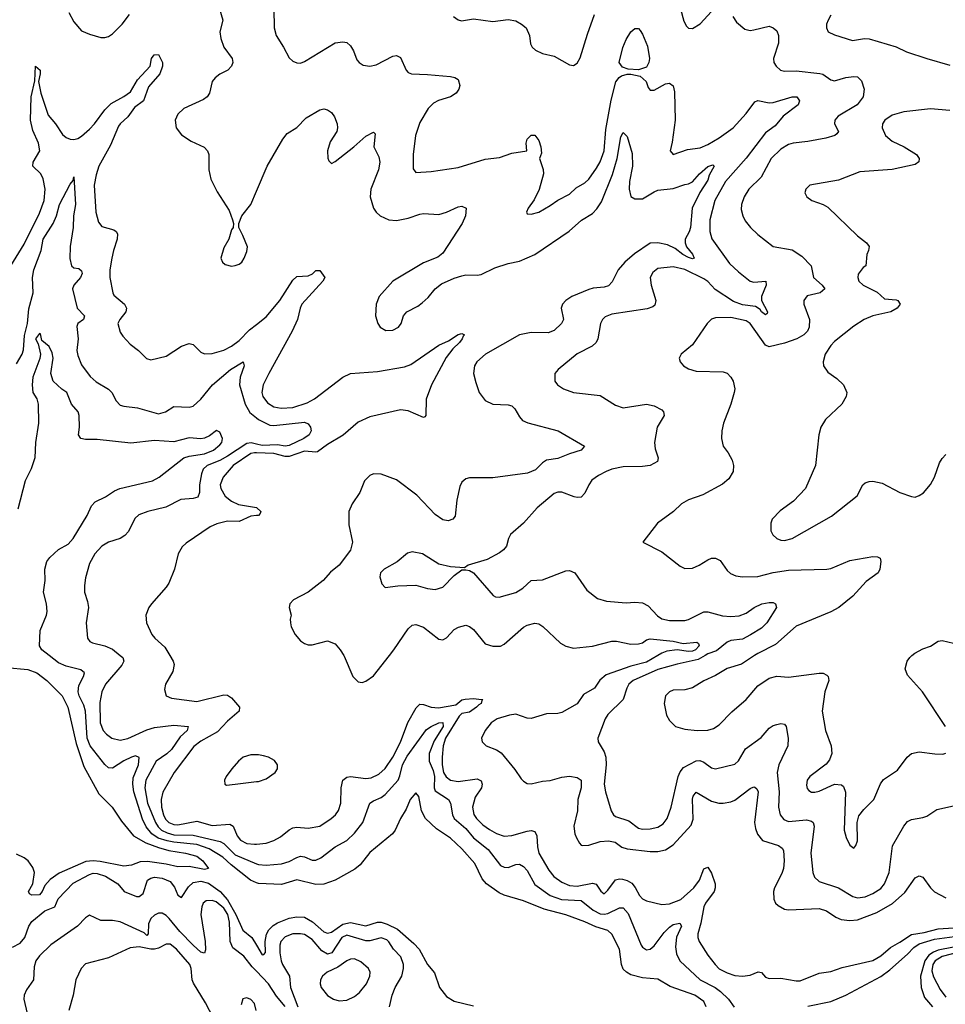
# Model space of a CAD drawing. Header units: inches. Extents: x 1173000 to 1307049, y 522583 to 678455.
# Tile 312 of 617: x 1278767 to 1283586, y 558183 to 563313. Entities that reach past the tile are written whole.
import ezdxf

# ---------------------------------------------------------------- set-up
doc = ezdxf.new("R2010")
doc.units = ezdxf.units.IN
doc.header["$MEASUREMENT"] = 0
for name, color, linetype in [('B2575', 7, 'Continuous'), ('B2576', 7, 'Continuous'), ('B2585', 7, 'Continuous'), ('B2586', 7, 'Continuous')]:
    doc.layers.add(name, color=color, linetype=linetype)

msp = doc.modelspace()

# ---------------------------------------------------------------- linework, layer by layer
at = {"layer": 'B2575', "color": 5}
for points, elevation in [([(1280000, 558816.2), (1279968.2, 558830), (1279868.5, 558908.5), (1279824.7, 558950), (1279753.5, 558993.5), (1279690, 559015.3), (1279570, 559027.7), (1279535.2, 559035.2), (1279489.1, 559049.1), (1279455, 559070), (1279426.6, 559106.6), (1279406.5, 559146.5), (1279361, 559290), (1279356.1, 559330), (1279357.6, 559362.4), (1279385.3, 559430), (1279388.9, 559468.9), (1279370, 559476.5), (1279350, 559470.1), (1279310, 559451.3), (1279250, 559413.7), (1279230, 559415.3), (1279210, 559432.9), (1279133.6, 559530), (1279117.9, 559570), (1279110.1, 559710.1), (1279101.5, 559741.5), (1279076.6, 559790), (1279071.3, 559810), (1279075.5, 559844.5), (1279100.2, 559890), (1279105.3, 559910), (1279085.6, 559925.6), (1279010, 559945), (1278970, 559962.5), (1278921.5, 560000)], 740), ([(1279291.1, 560000), (1279303.9, 559990), (1279310.2, 559970), (1279299.1, 559950), (1279214, 559850), (1279194.5, 559810), (1279185.4, 559754.6), (1279186.7, 559650), (1279201.4, 559610), (1279218.6, 559590), (1279247.4, 559570), (1279290, 559558.5), (1279330, 559567.6), (1279430, 559613.3), (1279470, 559625.3), (1279570, 559637.6), (1279644.9, 559630), (1279639.6, 559610), (1279603.6, 559576.4), (1279557.4, 559510), (1279532.9, 559487.1), (1279478.3, 559450), (1279423.6, 559350), (1279419.2, 559310), (1279433.6, 559230), (1279474.7, 559130), (1279487.9, 559107.9), (1279506.5, 559090), (1279535.3, 559075.3), (1279570, 559065.7), (1279670, 559063.5), (1279811.3, 559031.3), (1279830, 559020.9), (1279890, 558962.1), (1280000, 558914.9)], 760), ([(1279548.8, 560000), (1279567, 559970), (1279572.3, 559952.3), (1279564.1, 559915.9), (1279526, 559850), (1279522, 559822), (1279530.5, 559790.5), (1279558, 559778), (1279690, 559760.2), (1279830, 559794.7), (1279850, 559793.4), (1279870, 559779), (1279911.4, 559730), (1279910.3, 559710), (1279850, 559657.8), (1279797.7, 559602.3), (1279710, 559552.9), (1279674.5, 559525.5), (1279570.8, 559390), (1279512.8, 559287.2), (1279503.4, 559250), (1279505.6, 559210), (1279515.5, 559170), (1279526.6, 559146.6), (1279543.3, 559130), (1279570, 559119.7), (1279590, 559117.7), (1279690, 559136.5), (1279770, 559115), (1279861.4, 559121.4), (1279878.4, 559110), (1279899.6, 559059.6), (1279917, 559037), (1279950, 559020.3), (1279990, 559016.3), (1280000, 559017.3)], 780), ([(1278697.4, 559937.4), (1278810, 559927.1), (1278856, 559910), (1278908.9, 559870), (1278988.9, 559790), (1279018.4, 559730), (1279061.1, 559541.1), (1279102, 559422), (1279179.9, 559279.9), (1279248.5, 559210), (1279297.1, 559137.1), (1279360.1, 559060.1), (1279423.8, 559023.8), (1279490, 558999.1), (1279543.7, 558983.7), (1279630.4, 558970), (1279690, 558954.4), (1279720.7, 558930), (1279750.2, 558889.8), (1279730, 558885.4), (1279650, 558899.9), (1279590, 558898.7), (1279530, 558913.3), (1279432.6, 558927.4), (1279395.4, 558924.6), (1279350, 558907.6), (1279310, 558903.1), (1279186.2, 558926.2), (1279150, 558929.9), (1279112.5, 558927.5), (1278973.7, 558866.3), (1278926.6, 558833.4), (1278898.1, 558801.9), (1278885, 558770), (1278870, 558752.8), (1278831.1, 558751.1), (1278817.6, 558757.6), (1278812.8, 558770), (1278835.4, 558810), (1278844, 558870), (1278835.5, 558895.5), (1278810.7, 558930.7), (1278790, 558946.6), (1278750, 558964.7)], 720), ([(1280000, 559482.2), (1279970, 559481.6), (1279930.1, 559469.9), (1279905.9, 559450), (1279871.8, 559410), (1279843.2, 559370), (1279834.3, 559350), (1279834.9, 559330), (1279844.7, 559324.7), (1279890, 559328.9), (1280000, 559342.7)], 820), ([(1278730, 558480.1), (1278770, 558501.3), (1278793.9, 558530), (1278814.1, 558590), (1278830, 558614.6), (1278898.2, 558670), (1278950.1, 558689.9), (1278967.1, 558732.9), (1279046.3, 558813.7), (1279130, 558859.7), (1279150, 558865.6), (1279170, 558864.5), (1279214.5, 558850), (1279279, 558810), (1279311, 558770), (1279374.8, 558745.2), (1279390, 558744.4), (1279410, 558759.1), (1279433.4, 558830), (1279450, 558840.5), (1279470, 558844.7), (1279510, 558840.1), (1279550, 558822.3), (1279573, 558793), (1279590, 558751.1), (1279610, 558739.1), (1279646, 558794), (1279670, 558817.5), (1279710, 558823.6), (1279750, 558813.9), (1279810.9, 558770.9), (1279850, 558727.1), (1279893.5, 558650), (1279928.7, 558568.7), (1279975.8, 558530), (1280000, 558490.3)], 740), ([(1280000, 558355.5), (1279978.4, 558378.4), (1279933.9, 558433.9), (1279876.6, 558476.6), (1279862.7, 558510), (1279859.8, 558610), (1279850.4, 558650), (1279830, 558683.9), (1279790, 558716.4), (1279770, 558723.8), (1279738.3, 558721.7), (1279722.8, 558710), (1279715.2, 558690), (1279710.9, 558650), (1279732.2, 558510), (1279734, 558466), (1279730, 558449.6), (1279710, 558455), (1279670, 558491.6), (1279601.8, 558561.8), (1279546.2, 558630), (1279530, 558646.2), (1279510, 558657), (1279490, 558656.8), (1279470, 558647.8), (1279449.7, 558630.3), (1279437.6, 558602.4), (1279436.2, 558550), (1279430, 558540.5), (1279414.9, 558554.9), (1279290, 558611.5), (1279250, 558619.8), (1279190, 558619.7), (1279130, 558646.6), (1279110, 558632.7), (1279068.5, 558590), (1278930, 558493.3), (1278870, 558435.3), (1278852, 558410), (1278842.3, 558377.7), (1278839.1, 558310), (1278802.6, 558257.4), (1278791.5, 558230), (1278788.9, 558208.9), (1278805.8, 558134.2)], 760), ([(1279797.8, 558070), (1279735.2, 558190), (1279672.8, 558292.8), (1279665.7, 558310), (1279659.9, 558370), (1279652.7, 558390), (1279583, 558470), (1279550, 558495.2), (1279530, 558496.7), (1279490, 558475.7), (1279469.8, 558470.2), (1279450, 558469.4), (1279390, 558482.9), (1279342.9, 558477.1), (1279230, 558424.5), (1279110, 558393.1), (1279087.1, 558370), (1279059.6, 558310), (1279046.5, 558230), (1279023.1, 558150)], 780), ([(1279999.3, 558150), (1279990, 558186.6), (1279970, 558207.6), (1279950, 558216.3), (1279929.1, 558210.9), (1279920.8, 558179.2)], 780)]:
    msp.add_lwpolyline(points, dxfattribs=dict(at, elevation=elevation))
at = {"layer": 'B2576', "color": 5}
for points, elevation in [([(1279023.2, 563350), (1279050, 563301.6), (1279090, 563254.4), (1279130, 563237), (1279190, 563219.5), (1279210, 563219.5), (1279230, 563225.7), (1279250, 563238.9), (1279301, 563290), (1279339.4, 563340.6)], 820), ([(1279807, 563370), (1279825, 563310), (1279810.2, 563250), (1279815.1, 563215.1), (1279830.2, 563170.2), (1279873.8, 563110), (1279877.3, 563090), (1279870.3, 563070), (1279850.7, 563049.3), (1279810, 563028.8), (1279784.9, 563010), (1279770.3, 562990), (1279754.9, 562930), (1279742.6, 562910), (1279723.8, 562896.2), (1279621.6, 562850), (1279590, 562820.9), (1279576.4, 562790), (1279582.4, 562750), (1279610, 562713), (1279659.4, 562679.4), (1279727.8, 562647.8), (1279744.4, 562630), (1279752.9, 562610), (1279752.9, 562530), (1279762, 562482), (1279795.2, 562415.2), (1279858, 562318), (1279876, 562270), (1279881, 562250), (1279878, 562230), (1279870, 562218), (1279856.3, 562170), (1279830, 562124), (1279814.9, 562070), (1279823, 562050), (1279837.6, 562037.6), (1279870, 562028.2), (1279890, 562032.7), (1279910, 562039.3), (1279923.7, 562050), (1279936.9, 562070), (1279950, 562104.7), (1279953.6, 562130), (1279930, 562189), (1279908, 562230), (1279908, 562250), (1279923.7, 562290), (1279970, 562350.7), (1280000, 562419.8)], 820), ([(1278721.1, 562030), (1278790, 562143.1), (1278870, 562304.2), (1278894.6, 562370), (1278900.2, 562430), (1278890, 562483.7), (1278877.2, 562510), (1278836, 562550), (1278837.8, 562570), (1278872.1, 562630), (1278865.8, 562670), (1278835.4, 562735.4), (1278823.8, 562790), (1278826.3, 562910), (1278845.4, 562994.6), (1278849.7, 563070.3), (1278873.4, 563050), (1278874.2, 563030), (1278864.9, 562990), (1278877.2, 562930), (1278915.1, 562815.1), (1278953.4, 562770), (1278990, 562714.5), (1279010, 562698.3), (1279030, 562690.2), (1279050, 562688.6), (1279070, 562694), (1279090, 562706.6), (1279130, 562742.1), (1279156.4, 562770), (1279210, 562842.5), (1279244, 562876), (1279310, 562911.8), (1279343.8, 562936.2), (1279380.2, 562999.8), (1279447, 563070), (1279454, 563110), (1279468, 563130), (1279490, 563132), (1279510.1, 563090.1), (1279511.3, 563071.3), (1279496.3, 563030), (1279437.4, 562962.6), (1279411.4, 562890), (1279364.8, 562855.2), (1279330, 562807), (1279290.5, 562770), (1279282.6, 562757.4), (1279240.5, 562659.5), (1279179.6, 562550), (1279165.2, 562505.2), (1279155.1, 562450), (1279164.3, 562310), (1279178, 562258), (1279194.8, 562234.8), (1279257.7, 562217.7), (1279270.3, 562210), (1279276.5, 562196.5), (1279275, 562170), (1279255.2, 562110), (1279247.5, 562070), (1279236.9, 562010), (1279236.1, 561970), (1279251.5, 561890), (1279257.8, 561877.8), (1279312.8, 561830), (1279323.9, 561810), (1279319.8, 561790), (1279287.9, 561750), (1279278.3, 561730), (1279290, 561684.9), (1279303.7, 561663.7), (1279343, 561623), (1279385.5, 561590), (1279427.2, 561547.2), (1279450, 561540.4), (1279530, 561559.5), (1279610, 561611.4), (1279650, 561626.3), (1279670, 561619.6), (1279710, 561580.9), (1279730, 561572.4), (1279770, 561574), (1279830, 561591.1), (1279870, 561611.8), (1279910, 561641.6), (1279964, 561696), (1280000, 561724.8)], 780), ([(1278750, 561519), (1278781.1, 561570), (1278787.9, 561592.1), (1278791.9, 561668.1), (1278807.8, 561730), (1278814.6, 561805.4), (1278837.2, 561890), (1278833.7, 561970), (1278840.6, 562010), (1278879.4, 562110), (1278888.9, 562170), (1278941.2, 562250), (1278958.4, 562290), (1278974.7, 562350), (1279030, 562456.3), (1279045.1, 562474.9), (1279050, 562494), (1279058.2, 562350), (1279048, 562290), (1279046, 562230), (1279029.6, 562130.4), (1279029.1, 562069.1), (1279036.9, 562030), (1279050, 562019.4), (1279075.8, 562015.8), (1279090, 562004.9), (1279092.7, 561990), (1279083.1, 561970), (1279050.1, 561930), (1279042.4, 561910), (1279066.1, 561810), (1279104.2, 561770), (1279100.3, 561750), (1279070.3, 561730), (1279065.5, 561714.5), (1279071, 561650), (1279065, 561590), (1279070, 561562.4), (1279090, 561514.9), (1279134.1, 561454.1), (1279166.3, 561426.3), (1279230, 561387), (1279247, 561370), (1279270, 561327.7), (1279290, 561304.9), (1279310, 561298.3), (1279381, 561290), (1279490, 561259.5), (1279526, 561270), (1279570, 561297), (1279650, 561294.4), (1279670, 561299.5), (1279710, 561336), (1279771.4, 561410), (1279864.4, 561490), (1279930.4, 561530.4), (1279935.6, 561510), (1279914.7, 561450), (1279911.3, 561410), (1279941, 561310), (1279966.4, 561266.4), (1280000, 561238.4)], 760), ([(1278921.5, 560000), (1278882.8, 560030), (1278870.2, 560050), (1278873.5, 560130), (1278907.5, 560210), (1278911, 560230), (1278907.6, 560270), (1278891.1, 560330), (1278900.7, 560390), (1278897.7, 560450), (1278909.5, 560490), (1278925.1, 560510), (1278970, 560551.9), (1279019.6, 560580.4), (1279045.1, 560610), (1279119.1, 560730), (1279141, 560779), (1279159.6, 560800.4), (1279213.7, 560826.3), (1279261.5, 560858.5), (1279289, 560871), (1279458.4, 560910), (1279492.9, 560930), (1279622.4, 561030), (1279650, 561039), (1279730.3, 561050), (1279776.5, 561070), (1279810, 561096.9), (1279819.6, 561110), (1279822.8, 561130), (1279810, 561164), (1279792.8, 561172.8), (1279755.7, 561144.3), (1279730, 561131.9), (1279710, 561129.2), (1279650, 561134.6), (1279570, 561112.5), (1279470, 561119.9), (1279346.5, 561106.5), (1279170, 561125.1), (1279110, 561124.7), (1279084.9, 561130), (1279074, 561150), (1279078.5, 561190), (1279077.8, 561250), (1279071.4, 561270), (1279037.4, 561310), (1279012.4, 561370), (1278987, 561387), (1278941.7, 561430), (1278930.2, 561470), (1278940.9, 561550), (1278937.3, 561577.3), (1278920.3, 561610), (1278882, 561642), (1278876.1, 561676.1), (1278870, 561677.4), (1278849.5, 561650), (1278863.3, 561623.3), (1278876, 561570), (1278873, 561547), (1278835.2, 561450), (1278831.5, 561410), (1278835.2, 561370), (1278856.5, 561336.5), (1278863.2, 561310), (1278865.1, 561210), (1278850.4, 561110), (1278846.4, 561030), (1278826.7, 560973.3), (1278795.1, 560910), (1278757.1, 560762.9)], 740), ([(1280000, 561101.5), (1279971.8, 561108.2), (1279950, 561104.5), (1279850, 561038), (1279810, 561016.7), (1279742.9, 560990), (1279723.4, 560970), (1279714.1, 560945.9), (1279702.9, 560890), (1279703.5, 560850), (1279694.9, 560825.1), (1279670, 560818.2), (1279606.4, 560813.6), (1279527.8, 560772.2), (1279434, 560750), (1279387.9, 560732.1), (1279366.7, 560713.3), (1279333.2, 560646.8), (1279314.8, 560625.2), (1279290, 560609.6), (1279230, 560591.1), (1279195.3, 560570), (1279158.5, 560530), (1279130, 560479.3), (1279110, 560404), (1279105, 560365), (1279105.5, 560330), (1279121.1, 560281.1), (1279125.3, 560250), (1279112.8, 560170), (1279121.1, 560090), (1279133.2, 560073.2), (1279145.9, 560065.9), (1279210, 560050.1), (1279250, 560032.2), (1279291.1, 560000)], 760), ([(1280000, 561055.9), (1279990, 561056.3), (1279970, 561052.2), (1279878.6, 560990), (1279826.8, 560930), (1279810.9, 560890), (1279814.3, 560870), (1279837.7, 560830), (1279870, 560803.3), (1279906.8, 560786.8), (1280000, 560770.4)], 780), ([(1280000, 560728.9), (1279970, 560726), (1279910, 560698.9), (1279850, 560699.6), (1279794.2, 560685.8), (1279759.5, 560670), (1279634, 560586), (1279613.7, 560566.3), (1279592, 560530), (1279574.2, 560450), (1279543.1, 560376.9), (1279530, 560355.6), (1279454, 560270), (1279440.4, 560250), (1279423.8, 560210), (1279428, 560170), (1279455.3, 560110), (1279470.4, 560090), (1279522.8, 560042.8), (1279548.8, 560000)], 780)]:
    msp.add_lwpolyline(points, dxfattribs=dict(at, elevation=elevation))
at = {"layer": 'B2585', "color": 5}
for points, elevation in [([(1280454.7, 560000), (1280456.7, 559996.7), (1280501.3, 559890), (1280530, 559862.4), (1280550, 559859.5), (1280570, 559865.7), (1280610, 559893.7), (1280691.9, 560000)], 820), ([(1282089.1, 560000), (1282030, 559966.1), (1281950, 559943.6), (1281821.2, 559898.8), (1281788.2, 559871.8), (1281760.6, 559830), (1281703.5, 559796.5), (1281670, 559747.7), (1281590, 559702.8), (1281570, 559698.1), (1281510, 559696.2), (1281430, 559671.8), (1281410, 559673.9), (1281350, 559694.2), (1281316.9, 559690), (1281252.8, 559670), (1281222.9, 559650), (1281190.2, 559610), (1281172.3, 559570), (1281175.3, 559550), (1281196.9, 559530), (1281250, 559508.5), (1281273.3, 559493.3), (1281345.5, 559405.5), (1281378.2, 559358.2), (1281390, 559344.7), (1281410, 559333), (1281430, 559331.9), (1281490, 559345.3), (1281530, 559348.1), (1281590, 559365.5), (1281630, 559371.3), (1281670, 559364.6), (1281690, 559350.3), (1281690.6, 559310), (1281672.7, 559250), (1281670.8, 559190), (1281652.9, 559110), (1281657.5, 559070), (1281665.6, 559050), (1281681.7, 559021.7), (1281690, 559011.8), (1281698, 559010), (1281730, 559011.7), (1281790, 559030.1), (1281833.6, 559033.6), (1281867, 559027), (1281902, 559002), (1281930, 558993.4), (1282050, 558978.9), (1282090, 558979.5), (1282130, 558987.5), (1282170, 559013.4), (1282264, 559116), (1282273.1, 559146.9), (1282270, 559251), (1282273.1, 559266.9), (1282290, 559287.2), (1282370, 559240.7), (1282406.8, 559230), (1282430, 559230.8), (1282470, 559237.2), (1282490, 559245.5), (1282570, 559306.4), (1282590, 559316.5), (1282594.6, 559314.6), (1282605.2, 559305.2), (1282611.5, 559290), (1282593.4, 559130), (1282598.1, 559098.1), (1282609.5, 559069.5), (1282635.4, 559035.4), (1282718, 559010), (1282736.7, 558996.7), (1282743.4, 558983.4), (1282747, 558930), (1282743.8, 558890), (1282736, 558864), (1282697.2, 558790), (1282691.3, 558770), (1282693.4, 558730), (1282703.1, 558710), (1282716.9, 558696.9), (1282750, 558678.9), (1282770, 558674), (1282930, 558681.3), (1282968.8, 558668.8), (1283015.9, 558635.9), (1283044.2, 558624.2), (1283090, 558619.5), (1283130, 558623.5), (1283230, 558661.1), (1283311.7, 558708.3), (1283375.2, 558764.8), (1283430, 558841.5), (1283450, 558851.8), (1283470, 558845.5), (1283509.5, 558790), (1283530, 558769.5), (1283590, 558737.3)], 820), ([(1282335.8, 560000), (1282300.4, 559979.6), (1282190, 559955.5), (1282090, 559927.2), (1281960.9, 559870), (1281939.1, 559850), (1281928.1, 559830), (1281908.9, 559770), (1281830, 559693.3), (1281814.9, 559670), (1281778, 559570), (1281778.3, 559550), (1281810, 559497.6), (1281819.3, 559470), (1281821.4, 559430), (1281811, 559330), (1281816.8, 559290), (1281846.3, 559190), (1281858.3, 559170), (1281870, 559160.7), (1281938, 559138), (1281990, 559100.7), (1282010, 559094.7), (1282050, 559096.6), (1282090, 559105.1), (1282117.9, 559122.1), (1282138.8, 559150), (1282158.5, 559210), (1282196.1, 559370), (1282205.4, 559394.6), (1282223.9, 559416.1), (1282289.4, 559450.6), (1282307.9, 559452.1), (1282330, 559444.8), (1282370, 559415.4), (1282390, 559410.2), (1282490, 559434.4), (1282510, 559450.4), (1282546.8, 559513.2), (1282627.1, 559572.9), (1282670, 559621.7), (1282690, 559634.9), (1282710, 559640.8), (1282730, 559644.9), (1282750, 559641.6), (1282757.4, 559630), (1282768.1, 559570), (1282767.3, 559530), (1282719.8, 559430), (1282711.2, 559390), (1282721.7, 559290), (1282718.8, 559210), (1282727, 559170), (1282745.8, 559145.8), (1282770, 559134.5), (1282864, 559144), (1282890, 559137.2), (1282898.5, 559130), (1282904.3, 559110), (1282885.9, 558970), (1282897.1, 558870), (1282905.3, 558845.3), (1282930, 558822.9), (1283030, 558789.5), (1283104.7, 558744.7), (1283130, 558737.7), (1283170, 558743), (1283210, 558760.1), (1283250, 558785.7), (1283270.6, 558810), (1283294.9, 558870), (1283311, 559009), (1283370, 559110.4), (1283390, 559134.9), (1283410, 559146.3), (1283470, 559155.3), (1283490, 559162.8), (1283543.1, 559196.9), (1283630, 559215.9)], 840), ([(1282593.4, 560000), (1282524.8, 559955.2), (1282450, 559932.8), (1282390, 559895.3), (1282330, 559867.6), (1282270, 559832.2), (1282230, 559821.1), (1282170, 559819.8), (1282150, 559810.9), (1282130.2, 559789.8), (1282122.4, 559750), (1282134.3, 559690), (1282150, 559661.6), (1282182, 559630), (1282230, 559616.9), (1282294, 559610), (1282350, 559611.2), (1282380.2, 559619.8), (1282410, 559638.3), (1282474.3, 559705.7), (1282549.7, 559770), (1282610, 559841.3), (1282670, 559881.3), (1282710, 559892.2), (1282770, 559886.3), (1282930, 559908.5), (1282950, 559908.4), (1282970, 559898), (1282977.1, 559890), (1282980.4, 559870), (1282958.9, 559810), (1282944.9, 559710), (1282962, 559610), (1282992.3, 559530), (1282996.5, 559490), (1282983.2, 559456.8), (1282965.7, 559434.3), (1282881.1, 559370), (1282867.9, 559350), (1282863.9, 559323.9), (1282867.4, 559307.4), (1282876.1, 559296.1), (1282890, 559287.9), (1282907.2, 559287.2), (1282930, 559292.4), (1283010, 559328.9), (1283046.6, 559326.6), (1283057.3, 559317.3), (1283067.3, 559287.3), (1283060.4, 559090), (1283070, 559051.3), (1283090, 559011), (1283110, 558996), (1283121.2, 559010), (1283130, 559034), (1283127, 559130), (1283136.1, 559163.9), (1283161.5, 559198.5), (1283213.8, 559250), (1283249, 559331), (1283265.6, 559354.4), (1283338.2, 559401.8), (1283388, 559470), (1283410.7, 559489.3), (1283450, 559498.6), (1283532.6, 559487.4), (1283573.3, 559486.7), (1283590, 559490.7)], 860), ([(1283586.9, 559630), (1283467.8, 559810), (1283390, 559898), (1283376.9, 559930), (1283388.2, 559970), (1283401.6, 559990), (1283412.8, 560000)], 860), ([(1280000, 559017.3), (1280050, 559022.4), (1280090, 559036.6), (1280125.1, 559054.9), (1280170, 559092), (1280190, 559102.7), (1280210, 559105.3), (1280270, 559099.8), (1280330, 559111.6), (1280389.9, 559150.1), (1280411.6, 559170), (1280427.4, 559192.6), (1280438.7, 559230), (1280440.6, 559310), (1280450, 559351.2), (1280470, 559366.4), (1280490, 559369), (1280570, 559359.2), (1280597.2, 559362.8), (1280637.7, 559382.3), (1280670, 559410.9), (1280709.3, 559470.7), (1280750, 559548.4), (1280788.8, 559651.2), (1280832, 559728), (1280850, 559746.4), (1280870, 559745.3), (1280910, 559730.6), (1280947.9, 559727.9), (1281037.6, 559742.4), (1281070, 559769.2), (1281087.1, 559772.9), (1281130, 559776.2), (1281171.3, 559771.3), (1281178.8, 559770), (1281173.7, 559766.3), (1281170.3, 559750), (1281157, 559743), (1281146.3, 559730), (1281110, 559705.5), (1281070, 559697), (1281056.3, 559683.7), (1280983.5, 559570), (1280972, 559530), (1280967, 559470), (1280967.6, 559430), (1280974.6, 559390), (1280987, 559367), (1281010, 559350.1), (1281050, 559343.4), (1281150, 559356.8), (1281170, 559347), (1281176, 559330), (1281171.7, 559310), (1281138.4, 559261.6), (1281125.5, 559210), (1281131.8, 559171.8), (1281146, 559150), (1281178.2, 559118.2), (1281213, 559093), (1281250, 559071.9), (1281290, 559058.2), (1281330, 559061.8), (1281410, 559085.6), (1281430, 559088.3), (1281450, 559082.9), (1281460.6, 559060.6), (1281463.3, 559003.3), (1281470.6, 558970), (1281521.6, 558881.6), (1281548.5, 558848.5), (1281590, 558818.7), (1281630, 558802.4), (1281670, 558798.7), (1281750, 558813), (1281768.9, 558808.9), (1281792.2, 558772.2), (1281810, 558758.9), (1281830, 558776.9), (1281868.8, 558831.2), (1281890, 558837.1), (1281905.2, 558834.8), (1281930, 558827.9), (1281954.1, 558814.1), (1281971.8, 558791.8), (1281994.4, 558750), (1282010, 558732.6), (1282030, 558721.7), (1282110, 558702), (1282150, 558705.5), (1282210, 558729.5), (1282277.9, 558790), (1282306.6, 558830), (1282330, 558889.2), (1282350, 558896.9), (1282370, 558865.8), (1282387.8, 558810), (1282389.1, 558790), (1282382.8, 558770), (1282338.1, 558710), (1282329.4, 558690), (1282314.5, 558605.5), (1282297.9, 558550), (1282297.4, 558530), (1282305, 558510), (1282350, 558439), (1282388.4, 558390), (1282410, 558367.8), (1282450, 558346.3), (1282490, 558333.1), (1282531.3, 558328.7), (1282570, 558334), (1282612, 558352), (1282630, 558347.6), (1282650, 558324.7), (1282670, 558316.5), (1282730, 558318.3), (1282810, 558304.3), (1282830, 558305), (1282930, 558344.1), (1282990, 558354), (1283050, 558375.1), (1283210, 558410.6), (1283250, 558434.7), (1283300.6, 558479.4), (1283350, 558505.6), (1283410, 558546.7), (1283476.5, 558556.5), (1283550, 558576.2), (1283630, 558581.9)], 780), ([(1280000, 558914.9), (1280010, 558910.6), (1280050, 558907.4), (1280130, 558915.3), (1280170, 558926.4), (1280210, 558948.2), (1280230, 558953.8), (1280250, 558951), (1280290, 558933.7), (1280310, 558933), (1280334.7, 558945.3), (1280410, 559003.5), (1280470, 559036.5), (1280510, 559073.8), (1280554, 559130), (1280589.9, 559230.1), (1280610, 559243.6), (1280650, 559260.2), (1280670, 559275.9), (1280737.3, 559350), (1280747.1, 559372.9), (1280760.6, 559430), (1280784.3, 559475.7), (1280886.1, 559613.9), (1280909.3, 559630.7), (1280950, 559648.4), (1280970, 559651.3), (1280971.3, 559630), (1280924.6, 559555.4), (1280899.5, 559490), (1280900.1, 559450), (1280920.1, 559400.1), (1280926.5, 559370), (1280925.9, 559310), (1280930, 559294.9), (1281000.7, 559250), (1281010.2, 559230), (1281020.1, 559170), (1281030.2, 559150), (1281090, 559098), (1281130, 559049.5), (1281206.6, 558990), (1281270, 558905.5), (1281290, 558896.9), (1281310, 558896.1), (1281350, 558911.4), (1281370, 558912.6), (1281390, 558901.3), (1281410, 558880.2), (1281450, 558806.3), (1281528.6, 558750), (1281588.2, 558728.2), (1281690, 558722.7), (1281753.2, 558673.2), (1281790, 558653.9), (1281810, 558651.9), (1281830, 558655.9), (1281890, 558684.8), (1281910, 558685.8), (1281935.1, 558655.1), (1282003.2, 558490), (1282010, 558479.5), (1282030, 558466.5), (1282050, 558470.2), (1282070, 558487.2), (1282122.5, 558557.5), (1282150, 558584.8), (1282170, 558598), (1282205.1, 558605.1), (1282212.3, 558590), (1282187.7, 558532.3), (1282181.8, 558481.8), (1282186.3, 558446.3), (1282203.7, 558410), (1282309.4, 558310), (1282387.5, 558270), (1282416.1, 558250), (1282458.5, 558210), (1282487.7, 558167.7)], 760), ([(1280000, 559342.7), (1280010, 559344), (1280050, 559358.1), (1280097.2, 559390), (1280108.8, 559410), (1280109.8, 559430), (1280093.6, 559453.6), (1280063, 559470), (1280037.5, 559477.5), (1280010, 559482.4), (1280000, 559482.2)], 820), ([(1282341.7, 558170), (1282330, 558196.5), (1282282.3, 558230), (1282154.7, 558274.7), (1282090, 558313.1), (1282010, 558320.9), (1281950, 558336.9), (1281926, 558350), (1281910, 558366), (1281899.8, 558390), (1281889.5, 558470), (1281850, 558547.9), (1281830, 558566.8), (1281766.2, 558586.2), (1281710, 558612.9), (1281610, 558648.3), (1281498.7, 558678.7), (1281390, 558722), (1281290, 558750.7), (1281263.9, 558763.9), (1281198.3, 558810), (1281176, 558836), (1281136.2, 558916.2), (1281070, 558992.8), (1281010, 559048.8), (1280936.8, 559096.8), (1280881, 559150), (1280859.3, 559190), (1280844.7, 559264.7), (1280830, 559285.3), (1280800.7, 559250), (1280780.2, 559199.8), (1280750.8, 559150), (1280723.1, 559090), (1280708.4, 559071.6), (1280590, 558974.4), (1280539.4, 558910), (1280512.6, 558887.4), (1280410, 558830.1), (1280350, 558807.9), (1280310, 558807.6), (1280210, 558831.2), (1280130, 558807.3), (1280010, 558811.9), (1280000, 558816.2)], 740), ([(1280000, 558490.3), (1280030, 558441.2), (1280037.7, 558442.3), (1280047.9, 558452.1), (1280044.6, 558510), (1280052.5, 558547.5), (1280064.4, 558570), (1280087, 558593), (1280110, 558608), (1280170, 558632.1), (1280210, 558638.9), (1280250, 558636.4), (1280291.9, 558611.9), (1280350, 558560.8), (1280370, 558552.7), (1280390, 558558.7), (1280450, 558599.7), (1280490, 558608.8), (1280570, 558591.5), (1280630, 558609.9), (1280650, 558609.9), (1280680.5, 558600.5), (1280734.1, 558574.1), (1280820.1, 558500.1), (1280847.5, 558470), (1280889.8, 558390), (1280926.6, 558346.6), (1280952.4, 558270), (1280990, 558222.7), (1281030, 558199.3), (1281130, 558175.1)], 740), ([(1280693.1, 558170), (1280707.4, 558230), (1280722.3, 558270), (1280756.8, 558330), (1280766, 558370), (1280766, 558390), (1280751.2, 558430), (1280712.9, 558470), (1280690, 558508.8), (1280678.4, 558518.4), (1280650, 558529.3), (1280590, 558513.6), (1280570, 558512.6), (1280470, 558542.9), (1280444.6, 558530), (1280393.3, 558450), (1280370, 558443.8), (1280341.3, 558461.3), (1280290, 558519.5), (1280250, 558545.8), (1280230, 558550.6), (1280190, 558550.5), (1280150, 558534.7), (1280127.5, 558510), (1280121.3, 558490), (1280121.6, 558450), (1280128.2, 558410), (1280136.2, 558390), (1280172.2, 558330), (1280178, 558270), (1280216.1, 558170)], 760), ([(1282870, 558173.6), (1282990, 558196.6), (1283068.2, 558230), (1283250, 558327.1), (1283297.6, 558362.4), (1283390, 558444.3), (1283421.8, 558478.2), (1283450, 558497.6), (1283530, 558522.7), (1283659.8, 558540.2)], 760), ([(1283630, 558481), (1283550, 558465.2), (1283525, 558455), (1283501.6, 558438.4), (1283480.6, 558410), (1283457.6, 558330), (1283460.1, 558270), (1283478.1, 558218.1), (1283519.5, 558170)], 760), ([(1283743.2, 558476.8), (1283570, 558431.7), (1283533.5, 558410), (1283521.1, 558390), (1283517.1, 558357.1), (1283525.2, 558325.2), (1283560.1, 558260.1), (1283590, 558220.5)], 780), ([(1280150, 558170.7), (1280105, 558225), (1280062, 558290), (1280000, 558355.5)], 760)]:
    msp.add_lwpolyline(points, dxfattribs=dict(at, elevation=elevation))
at = {"layer": 'B2585', "color": 5, "elevation": 780}
msp.add_lwpolyline([(1280510, 558419.5), (1280490, 558417.5), (1280470, 558409.1), (1280424.5, 558375.5), (1280368.5, 558350), (1280343.1, 558330), (1280333.8, 558310), (1280332.6, 558290), (1280337.8, 558270), (1280370, 558229), (1280400.5, 558210), (1280430, 558200.8), (1280470, 558204.4), (1280510, 558222.8), (1280536.3, 558243.7), (1280572.3, 558290), (1280590.8, 558330), (1280592, 558350), (1280583.5, 558370), (1280543.9, 558403.9)], close=True, dxfattribs=at)
at = {"layer": 'B2586', "color": 5}
for points, elevation in [([(1280090.3, 563370), (1280092, 563270), (1280102, 563230), (1280141.3, 563170), (1280170, 563114), (1280190, 563096.3), (1280210, 563088), (1280230, 563086), (1280250, 563094.4), (1280410, 563192.6), (1280450, 563198), (1280470, 563193.7), (1280490, 563177.1), (1280505.7, 563150), (1280523.5, 563103.5), (1280534.9, 563090), (1280556.3, 563076.3), (1280590, 563070.3), (1280623.3, 563076.7), (1280710, 563122.4), (1280730, 563125.5), (1280750, 563116.3), (1280780.3, 563050), (1280790, 563038.4), (1280806.8, 563030), (1280890, 563027.9), (1281010, 563016.9), (1281032.4, 563012.4), (1281050, 563000.5), (1281058.5, 562970), (1281053.6, 562950), (1281040.3, 562930), (1281010.4, 562910), (1280948.3, 562891.7), (1280922.2, 562877.8), (1280894, 562850), (1280850, 562777.2), (1280828, 562710), (1280815.6, 562610), (1280816.4, 562536.4), (1280830, 562516.3), (1280910, 562521.1), (1281050, 562542.8), (1281190, 562585.3), (1281265.7, 562594.3), (1281330, 562618), (1281408, 562630), (1281405.1, 562670), (1281409.6, 562690), (1281430, 562710.5), (1281450, 562710.7), (1281470, 562682.8), (1281480.3, 562650), (1281483.4, 562616.6), (1281474, 562590), (1281492.7, 562532.7), (1281494, 562510), (1281471.5, 562428.5), (1281445.1, 562374.9), (1281414, 562330), (1281406.8, 562310), (1281410, 562302), (1281430, 562298.8), (1281470, 562310.6), (1281530, 562344.2), (1281570, 562373.1), (1281630, 562404.4), (1281663.8, 562436.2), (1281710, 562463.6), (1281730, 562482), (1281770, 562539.1), (1281790, 562571.5), (1281809.9, 562630), (1281819.2, 562740.8), (1281846.9, 562893.1), (1281871.1, 562988.9), (1281887.7, 563012.3), (1281900.4, 563019.6), (1281930, 563028.7), (1281950, 563029.5), (1281998.7, 563018.7), (1282029.1, 562990), (1282039.5, 562959.5), (1282050, 562945.5), (1282070, 562946.4), (1282130, 562978.4), (1282150, 562982.4), (1282168.8, 562968.8), (1282176.9, 562936.9), (1282180.9, 562790), (1282164.9, 562675.1), (1282154, 562630), (1282170, 562610.8), (1282243.9, 562636.1), (1282310, 562645.8), (1282350, 562661.9), (1282410, 562696.8), (1282481.3, 562750), (1282550, 562823.8), (1282594.4, 562885.6), (1282610, 562891), (1282670, 562879.8), (1282690, 562880.8), (1282790, 562910.8), (1282813.1, 562910), (1282827.2, 562890), (1282819.8, 562870), (1282741.6, 562810), (1282701.1, 562758.9), (1282650, 562724), (1282550, 562591.8), (1282441.7, 562470), (1282386.2, 562370), (1282361.3, 562270), (1282360.6, 562210), (1282371.1, 562171.1), (1282462.9, 562042.9), (1282510, 561998.9), (1282571, 561951), (1282590, 561945), (1282652.2, 561950), (1282654.3, 561930), (1282630.2, 561870), (1282629.3, 561850), (1282661.5, 561790), (1282658.8, 561781.2), (1282650, 561775.8), (1282630, 561789.8), (1282622.5, 561802.5), (1282597.7, 561817.7), (1282530, 561827.3), (1282483.6, 561843.6), (1282387.8, 561907.8), (1282350, 561948.2), (1282330, 561963), (1282230, 562011.3), (1282170, 562024.7), (1282090, 562016.4), (1282063.6, 561996.4), (1282050.3, 561970), (1282055, 561930), (1282079.1, 561850), (1282073.9, 561826.1), (1282063.4, 561816.6), (1282034.5, 561805.5), (1281850, 561778.2), (1281816.3, 561763.7), (1281801.5, 561750), (1281790.9, 561729.1), (1281777.1, 561650), (1281768.9, 561630), (1281748.6, 561611.4), (1281670, 561571), (1281570.5, 561490), (1281553, 561470), (1281553, 561430), (1281568, 561410), (1281598.8, 561390), (1281650, 561370.4), (1281790, 561354), (1281870, 561305), (1281910, 561291), (1282030, 561310.2), (1282070, 561300.8), (1282110, 561279.5), (1282119.5, 561270), (1282122, 561250), (1282085.7, 561190), (1282071.6, 561110), (1282076.3, 561076.3), (1282092.2, 561030), (1282087.7, 561010), (1282049.2, 560990.8), (1282010, 560985), (1281910, 560983.5), (1281850, 560970.8), (1281821.4, 560958.6), (1281781.6, 560938.4), (1281747, 560913), (1281730.3, 560890), (1281710, 560846), (1281690, 560825.6), (1281670, 560822.6), (1281653.4, 560826.6), (1281590, 560850.8), (1281570, 560850.8), (1281550, 560843.9), (1281460.9, 560770), (1281390, 560689.6), (1281323, 560630), (1281312.2, 560610), (1281301.1, 560570), (1281285.7, 560550), (1281265.6, 560534.4), (1281200.5, 560499.5), (1281102, 560470), (1281083.6, 560456.4), (1281010, 560461.6), (1280950, 560476.3), (1280864, 560530), (1280810, 560540.7), (1280787.1, 560532.9), (1280732.7, 560487.3), (1280665.3, 560450), (1280646.3, 560430), (1280643.1, 560410), (1280653.2, 560373.2), (1280670, 560354.8), (1280736.6, 560363.4), (1280830, 560366.9), (1280890, 560348.9), (1280930, 560344.4), (1280970, 560356.4), (1281030, 560417.3), (1281070, 560446), (1281090, 560446.8), (1281110, 560442.8), (1281130, 560431), (1281231.8, 560311.8), (1281245.3, 560305.3), (1281264.4, 560304.4), (1281351.2, 560328.8), (1281386.9, 560350), (1281430, 560390.3), (1281490, 560395), (1281610, 560441.3), (1281630, 560443.1), (1281658, 560430), (1281720.2, 560340.2), (1281776.5, 560296.5), (1281823, 560283), (1281925.6, 560274.4), (1281970, 560278.3), (1282010, 560274.9), (1282039.4, 560259.4), (1282087.3, 560207.3), (1282110, 560190.2), (1282150, 560181.7), (1282230, 560182.6), (1282250, 560188.2), (1282330, 560227.3), (1282350, 560227.2), (1282427.1, 560207.1), (1282470, 560203.8), (1282512.6, 560207.4), (1282550, 560221.1), (1282591.6, 560250), (1282630.7, 560269.3), (1282670, 560276.3), (1282690, 560276), (1282703.1, 560270), (1282707.2, 560250), (1282657.4, 560170), (1282630, 560141.6), (1282573.1, 560106.9), (1282530, 560085.7), (1282470, 560078.1), (1282451, 560070), (1282395.2, 560024.8), (1282350, 560008.2), (1282335.8, 560000)], 840), ([(1282207, 563370), (1282224.4, 563304.4), (1282238.4, 563278.4), (1282248.7, 563268.7), (1282270, 563267), (1282310, 563290.4), (1282370, 563355.3)], 860), ([(1281025.5, 563330), (1281050, 563312.7), (1281067.4, 563307.4), (1281130, 563316.4), (1281230, 563303.1), (1281310, 563313.7), (1281350, 563306.7), (1281380.7, 563290), (1281404.9, 563270), (1281422, 563230), (1281427.5, 563187.5), (1281436, 563170), (1281453.2, 563153.2), (1281490, 563136.3), (1281550, 563122.4), (1281630, 563077.3), (1281650, 563074.8), (1281670, 563086), (1281685.8, 563114.2), (1281723.3, 563236.7), (1281760.7, 563339.3)], 860), ([(1282480.4, 563330), (1282499.9, 563299.9), (1282543.1, 563263.1), (1282570, 563257.1), (1282590, 563259.3), (1282670, 563278.4), (1282690, 563271), (1282710, 563254.8), (1282717.8, 563230), (1282717.2, 563190), (1282691.3, 563110), (1282694.3, 563090), (1282706.3, 563070), (1282728.7, 563050), (1282750, 563044.1), (1282810, 563046.5), (1282932.9, 563032.9), (1282948.5, 563028.5), (1282990, 563000.2), (1283010, 562993.8), (1283068.8, 563011.2), (1283110, 563017.5), (1283130, 563014.2), (1283150, 562993.8), (1283164.5, 562950), (1283159.3, 562910), (1283128.4, 562870), (1283028.9, 562810), (1283011.8, 562790), (1283010.3, 562770), (1283030.6, 562730), (1283021.6, 562718.4), (1283011, 562710), (1282964.3, 562695.7), (1282870, 562678.1), (1282794, 562670), (1282770, 562661.8), (1282730, 562637.6), (1282680.2, 562590), (1282627.7, 562492.3), (1282563.2, 562430), (1282539.3, 562390), (1282525.4, 562350), (1282523.4, 562323.4), (1282531.7, 562290), (1282544.5, 562264.5), (1282573.1, 562230), (1282610, 562194.3), (1282690, 562130.3), (1282790, 562114), (1282840.1, 562080.1), (1282888.1, 562030), (1282900.9, 561970), (1282945.8, 561930), (1282959.5, 561910), (1282934.4, 561890), (1282866.5, 561873.5), (1282850.3, 561850), (1282850.3, 561830), (1282879.8, 561750), (1282878.3, 561710), (1282868.5, 561690), (1282850, 561671.5), (1282813.8, 561650), (1282750, 561627.7), (1282670, 561608.7), (1282650, 561616.8), (1282570, 561729), (1282550, 561743.4), (1282470, 561760.3), (1282390, 561759.7), (1282370, 561751.8), (1282347.3, 561730), (1282270, 561619.5), (1282211, 561570), (1282201, 561550), (1282206.8, 561530), (1282222.8, 561510), (1282250, 561494), (1282290, 561481.6), (1282430, 561478.2), (1282450.8, 561470.8), (1282470.7, 561450.7), (1282482.3, 561430), (1282491.1, 561390), (1282488, 561370), (1282470.2, 561310), (1282431.4, 561210), (1282423.1, 561170), (1282422, 561130), (1282430.7, 561090), (1282456, 561056), (1282477.2, 561017.2), (1282483.1, 560990), (1282481.3, 560958.7), (1282459.1, 560920.9), (1282426.5, 560893.5), (1282323.5, 560836.5), (1282249.2, 560810.8), (1282213.4, 560790), (1282170.6, 560750), (1282088, 560690), (1282012, 560590), (1282110, 560540.3), (1282205.3, 560465.3), (1282230, 560453.4), (1282270, 560454.6), (1282304.5, 560470), (1282350, 560498.5), (1282370, 560506.7), (1282390, 560506.5), (1282414.4, 560494.4), (1282450, 560443.7), (1282467.8, 560427.8), (1282495.9, 560415.9), (1282530, 560410.2), (1282610, 560412.3), (1282690, 560432.4), (1282770, 560443.8), (1282970, 560450.3), (1282990, 560454), (1283090, 560494.7), (1283210, 560516), (1283234.2, 560514.2), (1283247.1, 560507.1), (1283250.7, 560490), (1283246.4, 560450), (1283237.1, 560430), (1283174, 560386), (1283105.7, 560310), (1283032.9, 560250), (1282990, 560227.3), (1282810, 560152), (1282702.8, 560057.2), (1282610, 560010.8), (1282593.4, 560000)], 860), ([(1282990, 563336.2), (1282975.8, 563310), (1282968.7, 563290), (1282968.4, 563270), (1282977.3, 563250), (1283010, 563234.4), (1283104, 563204), (1283165.5, 563214.5), (1283190, 563212.4), (1283331.1, 563171.1), (1283385, 563145), (1283490.8, 563110), (1283610, 563076.1)], 880), ([(1280000, 562419.8), (1280056.4, 562550), (1280137.6, 562690), (1280160.7, 562719.3), (1280210, 562750.3), (1280258.8, 562801.2), (1280330, 562843.1), (1280350, 562848.5), (1280370, 562843.7), (1280390.3, 562830), (1280406.7, 562806.7), (1280420.2, 562770), (1280422.4, 562750), (1280417.8, 562730), (1280383, 562677), (1280370.3, 562630.3), (1280371.7, 562591.7), (1280377, 562577), (1280390, 562563), (1280410, 562573.4), (1280507.1, 562650), (1280570, 562705.3), (1280610, 562727.3), (1280618.3, 562718.3), (1280611.6, 562650), (1280637.6, 562597.6), (1280642.3, 562570), (1280635.9, 562530), (1280594.8, 562430), (1280592.2, 562390), (1280610.3, 562330), (1280623.1, 562310), (1280644.9, 562290), (1280690, 562270.2), (1280730, 562266.4), (1280790, 562278.3), (1280850, 562300.2), (1280870, 562303.2), (1280950, 562298), (1280989.6, 562310), (1281050, 562337.7), (1281070, 562341.5), (1281092.2, 562330), (1281088.2, 562290), (1281071.6, 562250), (1280970, 562096.3), (1280944.3, 562075.7), (1280870, 562045.6), (1280710, 561950.7), (1280639, 561870), (1280623.2, 561830), (1280619.5, 561770), (1280631.8, 561730), (1280644.2, 561710), (1280673.7, 561693.7), (1280710, 561695.5), (1280739.7, 561710), (1280753, 561730), (1280765.7, 561770), (1280783.5, 561790), (1280840.6, 561819.4), (1280863.3, 561836.7), (1280894.8, 561865.2), (1280929.9, 561910.1), (1280963.5, 561936.5), (1281030, 561966.5), (1281070, 561978.9), (1281090, 561982.6), (1281150, 561980.8), (1281170, 561985.6), (1281240.4, 562019.6), (1281310, 562041.9), (1281370, 562054.4), (1281450, 562089.5), (1281629, 562211), (1281691.9, 562268.1), (1281750, 562302.5), (1281772.7, 562327.3), (1281795.8, 562364.2), (1281853.9, 562506.1), (1281878.7, 562590), (1281897, 562703), (1281910, 562724.4), (1281930, 562704.9), (1281956.3, 562616.3), (1281958.5, 562550), (1281943.1, 562470), (1281941, 562430), (1281950, 562392.2), (1281970, 562379.3), (1282010, 562379.7), (1282070, 562416.3), (1282090, 562423.8), (1282170, 562433.1), (1282230, 562454.4), (1282250, 562457.1), (1282270, 562468), (1282307.2, 562510), (1282350, 562547.4), (1282375.9, 562555.9), (1282382.4, 562550), (1282357.8, 562502.2), (1282350, 562475.8), (1282308.3, 562411.7), (1282269.2, 562330), (1282259.2, 562230), (1282252.9, 562207.1), (1282232.8, 562170), (1282231.3, 562150), (1282239.7, 562130), (1282270, 562091.3), (1282279.5, 562070), (1282270, 562066.9), (1282250, 562074.2), (1282220.2, 562090), (1282180.2, 562120.2), (1282139.6, 562139.6), (1282089.6, 562150.4), (1282050, 562148.5), (1281967.7, 562092.3), (1281917.3, 562050), (1281882.7, 562010), (1281852.5, 561947.5), (1281833.7, 561926.3), (1281810, 561918.3), (1281753.7, 561913.7), (1281730, 561907.5), (1281641.5, 561870), (1281611.5, 561850), (1281592.8, 561830), (1281586.7, 561810), (1281599, 561750), (1281588.9, 561730), (1281550, 561694.2), (1281519, 561681), (1281430, 561683.2), (1281370, 561670.6), (1281193, 561570), (1281147.2, 561530), (1281135.3, 561510), (1281130.9, 561470), (1281142.1, 561422.1), (1281159.7, 561370), (1281190, 561329.2), (1281230, 561310.2), (1281310, 561306.5), (1281330, 561300.3), (1281345.9, 561285.9), (1281370, 561243), (1281385.3, 561225.3), (1281412.7, 561212.7), (1281570.5, 561170), (1281707.7, 561090), (1281690.5, 561070), (1281630, 561051.6), (1281570, 561025.7), (1281510, 561017.1), (1281490, 561003.5), (1281453.4, 560966.6), (1281410.7, 560949.3), (1281230, 560925), (1281110, 560925.1), (1281090, 560919.7), (1281070, 560903.6), (1281059.5, 560880.5), (1281044.1, 560810), (1281033.8, 560726.2), (1281022, 560710), (1280997.5, 560702.5), (1280970, 560706.2), (1280930, 560734), (1280834.7, 560834.7), (1280730, 560915), (1280650, 560944.5), (1280610, 560946.4), (1280590, 560938), (1280562.4, 560910), (1280538.8, 560850), (1280498.3, 560790), (1280480.9, 560750), (1280480.3, 560680.3), (1280499.6, 560590), (1280490, 560549.5), (1280431.3, 560470), (1280386.1, 560433.9), (1280347, 560390), (1280270.1, 560329.9), (1280193.4, 560290), (1280174, 560270), (1280170.8, 560250), (1280180.7, 560210), (1280176.3, 560190), (1280178, 560170), (1280181.6, 560150), (1280201.6, 560110), (1280230, 560076.3), (1280250, 560062.4), (1280270, 560055.8), (1280290, 560055.3), (1280370, 560076.9), (1280410, 560060.3), (1280436.5, 560030), (1280454.7, 560000)], 820), ([(1283610, 562839.8), (1283510, 562847.5), (1283370, 562832.4), (1283310, 562814.8), (1283272, 562790), (1283258.9, 562770), (1283257.8, 562750), (1283274.9, 562710), (1283310, 562679.3), (1283372.2, 562650), (1283435.8, 562610), (1283450.3, 562590), (1283448.4, 562571.6), (1283430, 562558), (1283310, 562532), (1283140.7, 562519.3), (1283030, 562476.4), (1282882, 562450), (1282861, 562430), (1282856, 562410), (1282866, 562390), (1282891.3, 562370), (1282950, 562350.4), (1282975.6, 562335.6), (1283130, 562186.4), (1283176.3, 562150), (1283190.3, 562130.3), (1283187.3, 562110), (1283177.1, 562090), (1283172.2, 562030), (1283158.8, 562021.2), (1283132.4, 561987.6), (1283130.4, 561970), (1283137, 561950), (1283159.5, 561930), (1283232.3, 561892.3), (1283270, 561858.4), (1283330, 561854), (1283338.8, 561850), (1283350.7, 561830), (1283336.3, 561810), (1283302.8, 561790), (1283209.5, 561769.5), (1283164.9, 561750), (1283110, 561716.3), (1283010, 561636.9), (1282990, 561615.6), (1282960.3, 561570), (1282950.3, 561530), (1282952, 561510), (1282975.6, 561475.6), (1283022.6, 561442.6), (1283057.1, 561410), (1283073.4, 561370), (1283070.6, 561350), (1283048, 561310), (1282962, 561230), (1282938, 561190), (1282928.2, 561150), (1282910.3, 560990), (1282858, 560870), (1282796.3, 560803.7), (1282726.2, 560753.8), (1282685.7, 560710), (1282677.4, 560690), (1282678.9, 560650), (1282688.4, 560628.4), (1282710, 560609), (1282730, 560600.7), (1282750, 560599.7), (1282789.5, 560610), (1282993.4, 560726.6), (1283127.7, 560832.3), (1283158, 560890), (1283170, 560899.6), (1283190, 560906.5), (1283210, 560907.6), (1283257.1, 560897.1), (1283350, 560848.8), (1283410, 560828.2), (1283430, 560825.5), (1283450, 560833), (1283472.7, 560847.3), (1283510, 560890.7), (1283529.7, 560930), (1283555.6, 561004.4), (1283570, 561027.3), (1283590, 561047.7)], 880), ([(1280000, 561724.8), (1280050, 561764.8), (1280121.1, 561850), (1280190, 561955.8), (1280210, 561974.7), (1280270, 561978.6), (1280291, 561989), (1280310, 562006.7), (1280330, 562005.7), (1280355.6, 561970), (1280345.5, 561950), (1280236.1, 561830), (1280227.1, 561810), (1280213.5, 561750), (1280186, 561690), (1280064.1, 561470), (1280035.8, 561410), (1280028.9, 561370), (1280033.1, 561350), (1280057.1, 561317.1), (1280090, 561295.1), (1280128.4, 561288.4), (1280190, 561292.3), (1280264.2, 561315.8), (1280302.3, 561337.7), (1280450, 561450.1), (1280490, 561470.1), (1280630, 561479.9), (1280770, 561504.6), (1280804.3, 561515.7), (1280950, 561617.3), (1281000, 561640), (1281050, 561673.1), (1281070, 561677.4), (1281083, 561670), (1281075.6, 561664.4), (1281071.1, 561650), (1281056.5, 561630), (1281022.7, 561597.3), (1280987.1, 561552.9), (1280911.1, 561410), (1280884.1, 561335.9), (1280882, 561250), (1280877, 561243), (1280870, 561240.7), (1280790, 561274.7), (1280750, 561280.5), (1280590, 561244), (1280530, 561214.9), (1280451.7, 561148.3), (1280370, 561098.9), (1280318.3, 561061.7), (1280310, 561058.8), (1280250, 561064.3), (1280170, 561036.2), (1280150, 561036), (1280090, 561052), (1280000, 561055.9)], 780), ([(1280000, 561238.4), (1280010, 561230.1), (1280070, 561199.8), (1280090, 561198.2), (1280250, 561216.1), (1280270, 561206.2), (1280280.6, 561190), (1280285.1, 561170), (1280275.1, 561150), (1280246.8, 561130), (1280170, 561093.9), (1280150, 561090.7), (1280110, 561097), (1280030, 561094.4), (1280000, 561101.5)], 760), ([(1280000, 560770.4), (1280002.4, 560770), (1280022.6, 560750), (1280019.6, 560740.4), (1280010.8, 560730), (1280000, 560728.9)], 780), ([(1280691.9, 560000), (1280715, 560030), (1280790, 560139.5), (1280810, 560157.4), (1280830, 560160.7), (1280870, 560148.4), (1280950, 560085.3), (1280970, 560081.3), (1280990, 560092.4), (1281030, 560134.9), (1281051.9, 560148.1), (1281090, 560157.4), (1281110, 560151.6), (1281130, 560134.9), (1281190, 560060.8), (1281230, 560048.3), (1281270, 560049.3), (1281290, 560058.4), (1281390, 560147.5), (1281410, 560157.8), (1281450, 560169), (1281470, 560165.3), (1281491.6, 560151.6), (1281583.7, 560063.7), (1281610, 560047.8), (1281650, 560038.2), (1281750, 560047.9), (1281850, 560074.5), (1281874.3, 560074.3), (1281950, 560059.8), (1281990, 560060.4), (1282010, 560066.6), (1282030, 560081.6), (1282050, 560086.9), (1282170, 560074.6), (1282222.3, 560062.3), (1282292.4, 560070), (1282302, 560062), (1282305.1, 560050), (1282285.9, 560030), (1282270, 560023.2), (1282250, 560020.9), (1282190, 560029.6), (1282137.3, 560022.7), (1282110, 560012), (1282089.1, 560000)], 820), ([(1283412.8, 560000), (1283427.2, 560012.8), (1283470, 560035.3), (1283510, 560048), (1283550, 560074), (1283570, 560078), (1283630, 560064.9)], 860)]:
    msp.add_lwpolyline(points, dxfattribs=dict(at, elevation=elevation))
at = {"layer": 'B2586', "color": 5, "elevation": 840}
msp.add_lwpolyline([(1281990, 563052.3), (1281934.5, 563054.5), (1281905.4, 563065.4), (1281889.2, 563089.2), (1281907.9, 563167.9), (1281924.8, 563210), (1281950, 563250.3), (1281970, 563266.4), (1281990, 563266), (1281997, 563257), (1282010, 563238), (1282035.3, 563175.3), (1282045.7, 563110), (1282043.5, 563090), (1282030, 563066.2)], close=True, dxfattribs=at)

doc.saveas('drawing.dxf')
